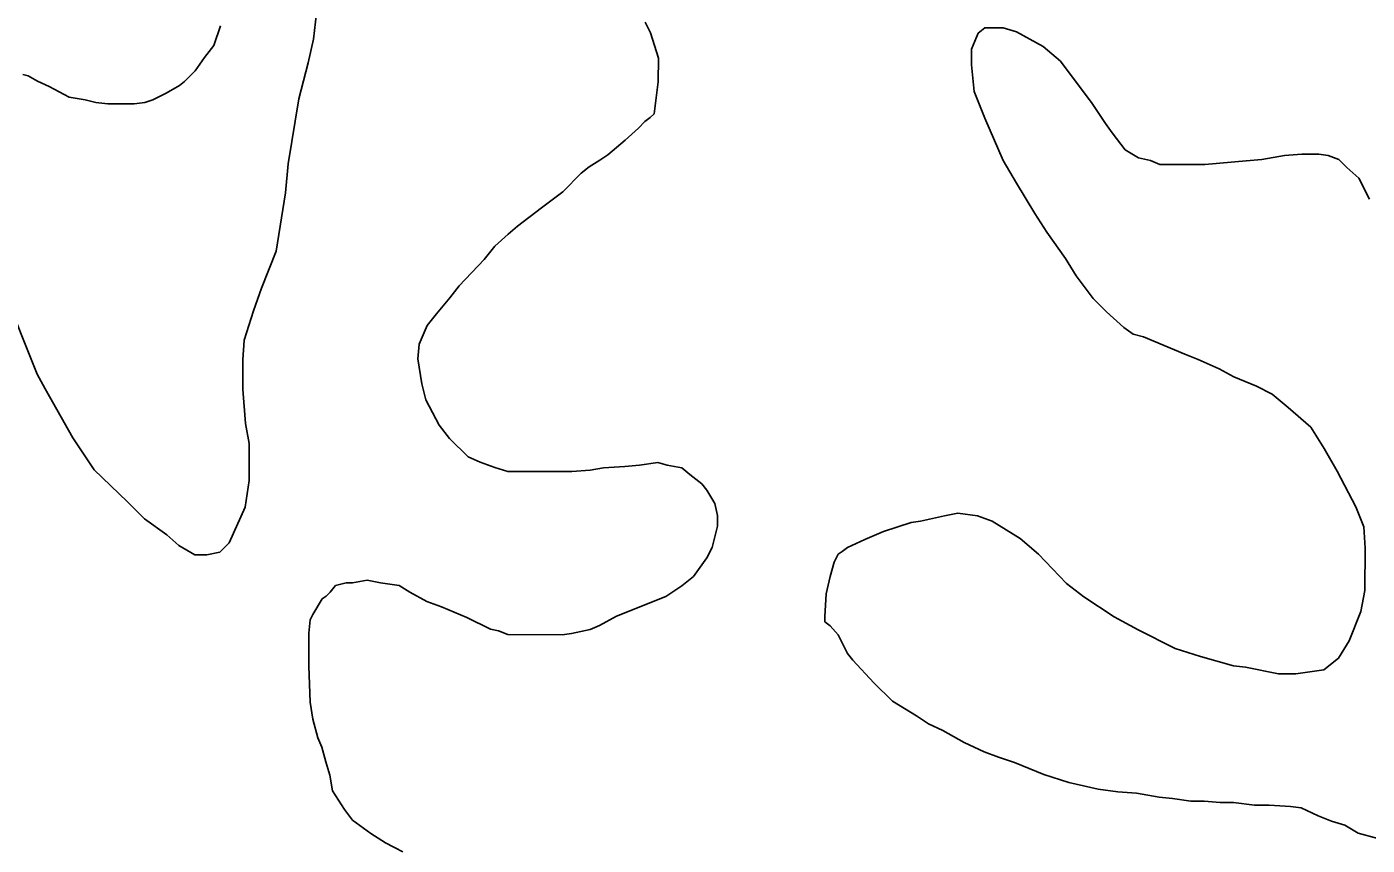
# Model space of a CAD drawing. Extents: x 3161514 to 3199414, y 831166 to 856601.
# Drawn here: x 3166952 to 3167540, y 854142 to 854501 of the extents above; entities that cross this region are included whole.
import ezdxf

# ---------------------------------------------------------------- set-up
doc = ezdxf.new("R2010")
doc.units = 0
doc.layers.add('V-SITE-VEGE', color=7, linetype='Continuous')

msp = doc.modelspace()

# ---------------------------------------------------------------- linework, layer by layer
at = {"layer": 'V-SITE-VEGE'}
for p, q in [((3167077.77, 854495.36), (3167079.53, 854510.48)), ((3167223.21, 854502.78), (3167225.53, 854498.12)), ((3167037.05, 854501.22), (3167034.13, 854492.5)), ((3167225.53, 854498.12), (3167229.01, 854487.06)), ((3167366.31, 854491), (3167369.22, 854497.97)), ((3167369.22, 854497.97), (3167372.13, 854500.3)), ((3167372.13, 854500.3), (3167380.27, 854500.29)), ((3167380.27, 854500.29), (3167386.09, 854498.54)), ((3167386.09, 854498.54), (3167397.72, 854492.13)), ((3167034.13, 854492.5), (3167030.06, 854487.27)), ((3167075.43, 854484.89), (3167077.77, 854495.36)), ((3167366.3, 854484.01), (3167366.31, 854491)), ((3167397.72, 854492.13), (3167405.27, 854485.72)), ((3167030.06, 854487.27), (3167025.98, 854481.45)), ((3167071.34, 854469.19), (3167075.43, 854484.89)), ((3167229.01, 854487.06), (3167229, 854476.59)), ((3167405.27, 854485.72), (3167419.22, 854467.09)), ((3166952.68, 854479.2), (3166950.35, 854479.78)), ((3166956.74, 854476.87), (3166952.68, 854479.2)), ((3167025.98, 854481.45), (3167021.32, 854476.8)), ((3167367.45, 854472.38), (3167366.3, 854484.01)), ((3166961.98, 854474.54), (3166956.74, 854476.87)), ((3166970.7, 854469.88), (3166961.98, 854474.54)), ((3167018.99, 854475.06), (3167013.17, 854471.58)), ((3167021.32, 854476.8), (3167018.99, 854475.06)), ((3167229, 854476.59), (3167227.24, 854462.63)), ((3167372.09, 854460.74), (3167367.45, 854472.38)), ((3166977.68, 854468.71), (3166970.7, 854469.88)), ((3166982.33, 854467.53), (3166977.68, 854468.71)), ((3166987.57, 854466.95), (3166982.33, 854467.53)), ((3166999.2, 854466.94), (3166987.57, 854466.95)), ((3167003.86, 854467.51), (3166999.2, 854466.94)), ((3167007.35, 854468.67), (3167003.86, 854467.51)), ((3167013.17, 854471.58), (3167007.35, 854468.67)), ((3167066.66, 854440.69), (3167071.34, 854469.19)), ((3167419.22, 854467.09), (3167425.03, 854458.35)), ((3167225.49, 854460.89), (3167223.16, 854459.14)), ((3167227.24, 854462.63), (3167225.49, 854460.89)), ((3167380.21, 854442.11), (3167372.09, 854460.74)), ((3167220.25, 854456.24), (3167214.43, 854451.01)), ((3167223.16, 854459.14), (3167220.25, 854456.24)), ((3167425.03, 854458.35), (3167427.93, 854454.28)), ((3167214.43, 854451.01), (3167206.86, 854444.62)), ((3167427.93, 854454.28), (3167433.74, 854446.71)), ((3167206.86, 854444.62), (3167203.37, 854442.3)), ((3167433.74, 854446.71), (3167439.55, 854443.22)), ((3167439.55, 854443.22), (3167444.79, 854442.05)), ((3167493.66, 854442.58), (3167503.54, 854444.32)), ((3167503.54, 854444.32), (3167511.11, 854444.89)), ((3167511.11, 854444.89), (3167518.67, 854444.88)), ((3167518.67, 854444.88), (3167522.74, 854444.3)), ((3167522.74, 854444.3), (3167527.39, 854442.55)), ((3167065.48, 854427.89), (3167066.66, 854440.69)), ((3167198.71, 854439.39), (3167195.22, 854436.49)), ((3167203.37, 854442.3), (3167198.71, 854439.39)), ((3167386.02, 854432.22), (3167380.21, 854442.11)), ((3167444.79, 854442.05), (3167448.86, 854440.3)), ((3167448.86, 854440.3), (3167468.64, 854440.28)), ((3167468.64, 854440.28), (3167486.67, 854442.01)), ((3167486.67, 854442.01), (3167493.66, 854442.58)), ((3167527.39, 854442.55), (3167530.88, 854439.05)), ((3167530.88, 854439.05), (3167536.11, 854434.39)), ((3167195.22, 854436.49), (3167187.07, 854428.35)), ((3167394.15, 854418.83), (3167386.02, 854432.22)), ((3167536.11, 854434.39), (3167540.76, 854425.08)), ((3167061.38, 854402.3), (3167065.48, 854427.89)), ((3167187.07, 854428.35), (3167177.75, 854421.38)), ((3167177.75, 854421.38), (3167167.27, 854413.25)), ((3167399.38, 854410.68), (3167394.15, 854418.83)), ((3167163.19, 854409.76), (3167157.37, 854404.53)), ((3167167.27, 854413.25), (3167163.19, 854409.76)), ((3167407.52, 854399.04), (3167399.38, 854410.68)), ((3167054.97, 854386.02), (3167061.38, 854402.3)), ((3167157.37, 854404.53), (3167152.71, 854398.72)), ((3167152.71, 854398.72), (3167141.65, 854387.09)), ((3167412.16, 854391.47), (3167407.52, 854399.04)), ((3167419.71, 854381.57), (3167412.16, 854391.47)), ((3166941.53, 854386.13), (3166956.62, 854348.31)), ((3167051.47, 854376.13), (3167054.97, 854386.02)), ((3167141.65, 854387.09), (3167137.57, 854381.86)), ((3167137.57, 854381.86), (3167131.75, 854374.89)), ((3167425.52, 854375.75), (3167419.71, 854381.57)), ((3167047.38, 854363.34), (3167051.47, 854376.13)), ((3167131.75, 854374.89), (3167127.67, 854369.65)), ((3167433.08, 854368.76), (3167425.52, 854375.75)), ((3167127.67, 854369.65), (3167124.17, 854361.52)), ((3167437.15, 854365.85), (3167433.08, 854368.76)), ((3167046.79, 854354.61), (3167047.38, 854363.34)), ((3167124.17, 854361.52), (3167123.58, 854355.12)), ((3167441.8, 854364.68), (3167437.15, 854365.85)), ((3167459.83, 854357.1), (3167441.8, 854364.68)), ((3167123.58, 854355.12), (3167125.31, 854344.06)), ((3167465.64, 854354.77), (3167459.83, 854357.1)), ((3167046.78, 854341.81), (3167046.79, 854354.61)), ((3167474.95, 854350.69), (3167465.64, 854354.77)), ((3167481.34, 854347.19), (3167474.95, 854350.69)), ((3166956.62, 854348.31), (3166960.1, 854341.9)), ((3167125.31, 854344.06), (3167127.05, 854337.08)), ((3167491.23, 854343.11), (3167481.34, 854347.19)), ((3167498.2, 854339.61), (3167491.23, 854343.11)), ((3166960.1, 854341.9), (3166972.29, 854320.37)), ((3167047.93, 854326.69), (3167046.78, 854341.81)), ((3167505.18, 854333.79), (3167498.2, 854339.61)), ((3167127.05, 854337.08), (3167132.86, 854326.02)), ((3167515.06, 854325.05), (3167505.18, 854333.79)), ((3167049.66, 854317.96), (3167047.93, 854326.69)), ((3167132.86, 854326.02), (3167137.51, 854320.2)), ((3166972.29, 854320.37), (3166981.59, 854306.4)), ((3167137.51, 854320.2), (3167145.64, 854312.05)), ((3167520.87, 854315.73), (3167515.06, 854325.05)), ((3167049.65, 854301.67), (3167049.66, 854317.96)), ((3167526.67, 854305.84), (3167520.87, 854315.73)), ((3167145.64, 854312.05), (3167150.88, 854309.71)), ((3167150.88, 854309.71), (3167157.27, 854307.38)), ((3167204.98, 854307.33), (3167214.28, 854307.9)), ((3167214.28, 854307.9), (3167220.68, 854308.48)), ((3167220.68, 854308.48), (3167228.83, 854309.63)), ((3167228.83, 854309.63), (3167232.9, 854308.47)), ((3167232.9, 854308.47), (3167239.3, 854307.3)), ((3166981.59, 854306.4), (3166996.12, 854292.42)), ((3167157.27, 854307.38), (3167163.09, 854305.63)), ((3167163.09, 854305.63), (3167191.01, 854305.6)), ((3167191.01, 854305.6), (3167199.16, 854306.17)), ((3167199.16, 854306.17), (3167204.98, 854307.33)), ((3167239.3, 854307.3), (3167242.79, 854304.38)), ((3167242.79, 854304.38), (3167248.02, 854300.31)), ((3167534.8, 854290.12), (3167526.67, 854305.84)), ((3167047.89, 854290.04), (3167049.65, 854301.67)), ((3167248.02, 854300.31), (3167250.34, 854297.39)), ((3167250.34, 854297.39), (3167253.82, 854291.57)), ((3166996.12, 854292.42), (3167003.67, 854284.85)), ((3167253.82, 854291.57), (3167254.98, 854286.34)), ((3167003.67, 854284.85), (3167013.56, 854277.86)), ((3167040.89, 854274.34), (3167047.89, 854290.04)), ((3167254.98, 854286.34), (3167254.98, 854281.68)), ((3167343.99, 854283.92), (3167354.46, 854286.24)), ((3167354.46, 854286.24), (3167360.28, 854287.39)), ((3167360.28, 854287.39), (3167369, 854286.22)), ((3167369, 854286.22), (3167375.4, 854283.89)), ((3167538.28, 854281.39), (3167534.8, 854290.12)), ((3167254.98, 854281.68), (3167252.64, 854272.38)), ((3167319.54, 854275.8), (3167327.69, 854279.28)), ((3167327.69, 854279.28), (3167339.91, 854283.34)), ((3167339.91, 854283.34), (3167343.99, 854283.92)), ((3167375.4, 854283.89), (3167387.61, 854276.31)), ((3167538.86, 854272.08), (3167538.28, 854281.39)), ((3167013.56, 854277.86), (3167018.78, 854273.2)), ((3167018.78, 854273.2), (3167025.76, 854269.12)), ((3167036.81, 854270.27), (3167040.89, 854274.34)), ((3167311.98, 854272.32), (3167319.54, 854275.8)), ((3167387.61, 854276.31), (3167395.75, 854269.32)), ((3167025.76, 854269.12), (3167031, 854269.11)), ((3167031, 854269.11), (3167036.81, 854270.27)), ((3167250.31, 854267.72), (3167244.49, 854259.59)), ((3167252.64, 854272.38), (3167250.31, 854267.72)), ((3167306.16, 854265.92), (3167307.9, 854269.42)), ((3167307.9, 854269.42), (3167309.65, 854270.57)), ((3167309.65, 854270.57), (3167311.98, 854272.32)), ((3167395.75, 854269.32), (3167407.95, 854256.51)), ((3167538.84, 854253.47), (3167538.86, 854272.08)), ((3167304.4, 854259.53), (3167306.16, 854265.92)), ((3167087.41, 854255.68), (3167085.08, 854252.77)), ((3167092.07, 854256.84), (3167087.41, 854255.68)), ((3167094.98, 854256.83), (3167092.07, 854256.84)), ((3167101.37, 854257.99), (3167094.98, 854256.83)), ((3167107.19, 854256.82), (3167101.37, 854257.99)), ((3167115.33, 854255.65), (3167107.19, 854256.82)), ((3167119.99, 854252.73), (3167115.33, 854255.65)), ((3167239.25, 854255.52), (3167232.26, 854250.87)), ((3167244.49, 854259.59), (3167239.25, 854255.52)), ((3167302.65, 854251.97), (3167304.4, 854259.53)), ((3167407.95, 854256.51), (3167415.51, 854250.69)), ((3167081.59, 854249.86), (3167077.51, 854242.89)), ((3167083.33, 854251.03), (3167081.59, 854249.86)), ((3167085.08, 854252.77), (3167083.33, 854251.03)), ((3167127.54, 854248.65), (3167119.99, 854252.73)), ((3167232.26, 854250.87), (3167210.73, 854242.17)), ((3167302.06, 854242.08), (3167302.65, 854251.97)), ((3167415.51, 854250.69), (3167428.88, 854241.95)), ((3167537.08, 854244.17), (3167538.84, 854253.47)), ((3167133.94, 854246.32), (3167127.54, 854248.65)), ((3167144.99, 854241.65), (3167133.94, 854246.32)), ((3167531.84, 854231.37), (3167537.08, 854244.17)), ((3167076.34, 854240.56), (3167075.75, 854234.74)), ((3167077.51, 854242.89), (3167076.34, 854240.56)), ((3167155.46, 854236.41), (3167144.99, 854241.65)), ((3167203.16, 854238.11), (3167199.08, 854236.36)), ((3167210.73, 854242.17), (3167203.16, 854238.11)), ((3167302.06, 854239.75), (3167302.06, 854242.08)), ((3167304.38, 854238), (3167302.06, 854239.75)), ((3167307.87, 854233.93), (3167304.38, 854238)), ((3167428.88, 854241.95), (3167439.34, 854236.12)), ((3167075.75, 854234.74), (3167075.74, 854220.2)), ((3167158.95, 854235.82), (3167155.46, 854236.41)), ((3167163.01, 854234.07), (3167158.95, 854235.82)), ((3167186.87, 854234.05), (3167163.01, 854234.07)), ((3167190.94, 854234.63), (3167186.87, 854234.05)), ((3167199.08, 854236.36), (3167190.94, 854234.63)), ((3167311.93, 854225.78), (3167307.87, 854233.93)), ((3167439.34, 854236.12), (3167455.62, 854227.96)), ((3167314.26, 854222.87), (3167311.93, 854225.78)), ((3167455.62, 854227.96), (3167466.67, 854224.46)), ((3167527.17, 854223.81), (3167531.84, 854231.37)), ((3167075.74, 854220.2), (3167076.31, 854204.49)), ((3167323.55, 854212.97), (3167314.26, 854222.87)), ((3167466.67, 854224.46), (3167481.21, 854220.37)), ((3167481.21, 854220.37), (3167486.45, 854219.78)), ((3167486.45, 854219.78), (3167500.99, 854216.86)), ((3167520.77, 854218.58), (3167527.17, 854223.81)), ((3167500.99, 854216.86), (3167508.55, 854216.85)), ((3167508.55, 854216.85), (3167520.77, 854218.58)), ((3167331.69, 854204.82), (3167323.55, 854212.97)), ((3167076.31, 854204.49), (3167077.46, 854196.93)), ((3167342.16, 854198.41), (3167331.69, 854204.82)), ((3167077.46, 854196.93), (3167079.78, 854188.79)), ((3167347.39, 854194.91), (3167342.16, 854198.41)), ((3167353.78, 854191.99), (3167347.39, 854194.91)), ((3167363.08, 854186.75), (3167353.78, 854191.99)), ((3167079.78, 854188.79), (3167081.52, 854184.71)), ((3167081.52, 854184.71), (3167083.26, 854178.31)), ((3167371.81, 854182.67), (3167363.08, 854186.75)), ((3167378.2, 854180.33), (3167371.81, 854182.67)), ((3167385.18, 854178), (3167378.2, 854180.33)), ((3167083.26, 854178.31), (3167085, 854172.49)), ((3167397.98, 854172.75), (3167385.18, 854178)), ((3167409.02, 854169.25), (3167397.98, 854172.75)), ((3167085, 854172.49), (3167086.16, 854165.51)), ((3167421.82, 854166.33), (3167409.02, 854169.25)), ((3167086.16, 854165.51), (3167091.38, 854157.36)), ((3167430.54, 854165.16), (3167421.82, 854166.33)), ((3167438.69, 854164.57), (3167430.54, 854165.16)), ((3167448.58, 854162.81), (3167438.69, 854164.57)), ((3167454.39, 854162.22), (3167448.58, 854162.81)), ((3167462.54, 854161.05), (3167454.39, 854162.22)), ((3167468.35, 854161.05), (3167462.54, 854161.05)), ((3167475.33, 854160.46), (3167468.35, 854161.05)), ((3167091.38, 854157.36), (3167094.87, 854152.7)), ((3167481.15, 854160.45), (3167475.33, 854160.46)), ((3167490.46, 854159.28), (3167481.15, 854160.45)), ((3167496.86, 854159.27), (3167490.46, 854159.28)), ((3167506.17, 854158.68), (3167496.86, 854159.27)), ((3167510.82, 854158.09), (3167506.17, 854158.68)), ((3167518.38, 854154.6), (3167510.82, 854158.09)), ((3167094.87, 854152.7), (3167103.01, 854146.88)), ((3167524.19, 854152.26), (3167518.38, 854154.6)), ((3167530, 854150.51), (3167524.19, 854152.26)), ((3167535.82, 854147.02), (3167530, 854150.51)), ((3167103.01, 854146.88), (3167109.4, 854142.79)), ((3167544.54, 854144.68), (3167535.82, 854147.02)), ((3167109.4, 854142.79), (3167116.96, 854138.72))]:
    msp.add_line(p, q, dxfattribs=at)

doc.saveas('drawing.dxf')
